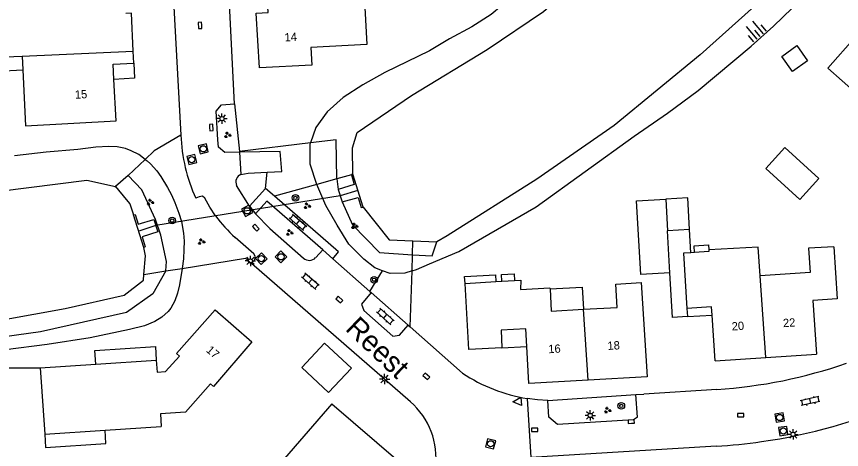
# Model space of a CAD drawing. Extents: x 131000 to 133013, y 393000 to 396501.
# Drawn here: x 131569 to 131668.2, y 395174.9 to 395227 of the extents above; entities that cross this region are included whole.
import ezdxf

# ---------------------------------------------------------------- set-up
doc = ezdxf.new("R2010")
doc.units = 0
for name, color, linetype in [('gg-afsc-erfafscheiding', 7, 'Continuous'), ('gg-afsc-hekwerk', 7, 'Continuous'), ('gg-anno-huisnummerreeks BGT', 7, 'Continuous'), ('gg-anno-openbare ruimte label', 7, 'Continuous'), ('gg-bbg-gedigitaliseerde bebouwing', 7, 'Continuous'), ('gg-bbg-gedigitaliseerde bijgebouw', 7, 'Continuous'), ('gg-bbg-hoofdgebouw', 7, 'Continuous'), ('gg-bbg-luifel en loopbrug', 7, 'Continuous'), ('gg-bbg-tussenscheiding', 7, 'Continuous'), ('gg-knt-BGT kruinlijn', 7, 'Continuous'), ('gg-knt-verharding', 7, 'Continuous'), ('gg-knt-verharding nz', 7, 'Continuous'), ('gg-kntw-beschoeiing', 7, 'Continuous'), ('gg-kwrk-duiker nz buis', 7, 'Continuous'), ('gg-kwrk-uitstroombak niveau min 01', 7, 'Continuous'), ('gt-grn-groengrens', 7, 'Continuous'), ('gt-grn-vlakafsluiter', 7, 'Continuous'), ('gt-grn-weggrens', 7, 'Continuous'), ('gt-symb-boom', 7, 'Continuous'), ('gt-symb-groenvak', 7, 'Continuous'), ('gt-symb-klinker verharding', 7, 'Continuous'), ('gt-symb-kolk', 7, 'Continuous'), ('gt-symb-lichtmast', 7, 'Continuous'), ('gt-symb-rioolschacht', 7, 'Continuous'), ('gt-symb-talud symbool', 7, 'Continuous'), ('gt-symb-waterafsluiter', 7, 'Continuous')]:
    doc.layers.add(name, color=color, linetype=linetype)

# ---------------------------------------------------------------- blocks, each defined once
blk = doc.blocks.new('gt0-TALUD_1')
at = {"layer": 'gt-symb-talud symbool'}
for p, q in [((-1, -1), (-1, 0)), ((-0.5, -2), (-0.5, 0)), ((0, -1), (0, 0)), ((0.5, -2), (0.5, 0)), ((1, -1), (1, 0))]:
    blk.add_line(p, q, dxfattribs=at)
blk = doc.blocks.new('gt0-KOLK')
at = {"layer": 'gt-symb-kolk'}
blk.add_lwpolyline([(0, 0), (0.375, 0), (0.375, 0.4), (-0.375, 0.4), (-0.375, 0), (0, 0)], dxfattribs=at)
blk = doc.blocks.new('gt0-GRVAK')
at = {"layer": 'gt-symb-groenvak'}
for p, q in [((-0.11, 0.189), (-0.228, 0.24)), ((-0.182, 0.153), (0.088, 0.153)), ((-0.091, 0.211), (-0.156, 0.322)), ((-0.047, 0.214), (-0.047, 0.393)), ((-0.004, 0.211), (0.061, 0.322)), ((0.015, 0.189), (0.133, 0.24)), ((0.262, -0.052), (0.197, 0.059)), ((0.305, -0.049), (0.305, 0.13)), ((0.349, -0.052), (0.414, 0.059)), ((-0.245, -0.228), (-0.363, -0.177)), ((-0.318, -0.264), (-0.047, -0.264)), ((-0.226, -0.206), (-0.291, -0.095)), ((-0.183, -0.203), (-0.183, -0.024)), ((-0.139, -0.206), (-0.074, -0.095)), ((-0.12, -0.228), (-0.002, -0.177)), ((0.243, -0.074), (0.125, -0.023)), ((0.17, -0.11), (0.441, -0.11)), ((0.368, -0.074), (0.486, -0.023))]:
    blk.add_line(p, q, dxfattribs=at)
blk = doc.blocks.new('gt0-BOOM')
at = {"layer": 'gt-symb-boom'}
for radius in [0.4, 0.2]:
    blk.add_circle((0, 0), radius, dxfattribs=at)
blk = doc.blocks.new('gt0-KL1')
at = {"layer": 'gt-symb-klinker verharding'}
for p, q in [((-1.15, 0.3), (1.15, 0.3)), ((-1, -0.3), (-1, 0.3)), ((-0.5, 0.3), (-0.5, 0.45)), ((0, -0.3), (0, 0.3)), ((0.5, 0.3), (0.5, 0.45)), ((1, -0.3), (1, 0.3)), ((-1.15, -0.3), (1.15, -0.3)), ((-0.5, -0.45), (-0.5, -0.3)), ((0.5, -0.45), (0.5, -0.3))]:
    blk.add_line(p, q, dxfattribs=at)
blk = doc.blocks.new('gt0-LMAST')
at = {"layer": 'gt-symb-lichtmast'}
for p, q in [((-0.182, 0.173), (-0.447, 0.438)), ((-0.005, 0.246), (-0.005, 0.621)), ((0.172, 0.173), (0.437, 0.438)), ((-0.255, -0.004), (-0.63, -0.004)), ((-0.182, -0.181), (-0.447, -0.446)), ((-0.005, -0.254), (-0.005, -0.629)), ((0.437, -0.446), (0.172, -0.181)), ((0.245, -0.004), (0.62, -0.004))]:
    blk.add_line(p, q, dxfattribs=at)
blk.add_circle((-0.005, -0.004), 0.25, dxfattribs=at)
blk = doc.blocks.new('gt0-RS')
at = {"layer": 'gt-symb-rioolschacht'}
blk.add_lwpolyline([(-0.5, -0.5), (0.5, -0.5), (0.5, 0.5), (-0.5, 0.5)], close=True, dxfattribs=at)
blk.add_circle((0, 0), 0.375, dxfattribs=at)
blk = doc.blocks.new('gt0-WAFSL')
at = {"layer": 'gt-symb-waterafsluiter'}
for p, q in [((-0.5, -0.333), (0, 0.667)), ((0, 0.667), (0.5, -0.333)), ((0.5, -0.333), (-0.5, -0.333))]:
    blk.add_line(p, q, dxfattribs=at)

msp = doc.modelspace()

# ---------------------------------------------------------------- linework, layer by layer
at = {"layer": 'gg-afsc-erfafscheiding'}
for p, q in [((131584.448, 395209.837), (131582.394, 395207.897)), ((131582.394, 395207.897), (131580.869, 395206.56)), ((131609.261, 395207.976), (131607.49, 395207.487)), ((131605.082, 395206.823), (131599.993, 395205.42)), ((131607.49, 395207.487), (131605.082, 395206.823)), ((131580.869, 395206.56), (131580.777, 395206.48)), ((131616.595, 395198.366), (131616.646, 395200.045)), ((131616.535, 395196.416), (131616.595, 395198.366)), ((131584.29, 395195.984), (131586.935, 395196.409)), ((131586.935, 395196.409), (131588.884, 395196.723)), ((131616.322, 395189.672), (131616.535, 395196.416))]:
    msp.add_line(p, q, dxfattribs=at)
for points in [[(131588.732, 395212.767), (131585.539, 395210.87), (131584.448, 395209.837)], [(131588.884, 395196.723), (131596.509, 395197.95), (131597.224, 395197.327)]]:
    msp.add_lwpolyline(points, dxfattribs=at)
at = {"layer": 'gg-afsc-hekwerk'}
msp.add_line((131557.332, 395184.763), (131571.825, 395184.762), dxfattribs=at)
at = {"layer": 'gg-bbg-gedigitaliseerde bebouwing'}
for p, q in [((131566.592, 395222.128), (131569.651, 395222.274)), ((131569.651, 395222.274), (131569.731, 395220.631)), ((131569.731, 395220.631), (131570.058, 395213.887)), ((131650.508, 395198.628), (131650.058, 395198.598)), ((131622.91, 395194.9), (131626.627, 395195.134)), ((131623.351, 395186.943), (131622.91, 395194.9)), ((131626.627, 395195.134), (131627.324, 395195.177)), ((131627.324, 395195.177), (131628.878, 395195.275)), ((131571.825, 395184.762), (131572.355, 395176.778)), ((131606.878, 395180.433), (131600.69, 395173.26)), ((131572.355, 395176.778), (131579.617, 395177.261)), ((131579.617, 395177.261), (131586.37, 395177.71))]:
    msp.add_line(p, q, dxfattribs=at)
for points in [[(131609.98, 395231.68), (131610.56, 395231.7), (131610.76, 395228.11), (131610.87, 395228.12), (131611.11, 395223.65), (131604.385, 395223.308), (131604.501, 395221.191)], [(131652.232, 395198.95), (131652.244, 395198.742), (131650.508, 395198.628)], [(131658.4, 395195.808), (131658.185, 395199.265), (131652.232, 395198.95)], [(131667.259, 395199.299), (131664.24, 395199.14), (131664.44, 395196.21), (131658.4, 395195.808)], [(131628.878, 395195.275), (131629.626, 395195.322), (131629.595, 395194.179), (131633.13, 395194.4), (131633.139, 395194.244)], [(131637.15, 395191.8), (131641.21, 395192.02), (131641.05, 395194.83), (131644.1, 395195.02), (131644.824, 395183.661)], [(131633.139, 395194.244), (131633.29, 395191.59), (131637.15, 395191.8)], [(131597.278, 395187.864), (131592.64, 395182.52), (131592.3, 395182.82), (131589.3, 395179.43), (131586.28, 395179.22), (131586.37, 395177.71)]]:
    msp.add_lwpolyline(points, dxfattribs=at)
at = {"layer": 'gg-bbg-gedigitaliseerde bijgebouw'}
for p, q in [((131647.058, 395205.057), (131647.264, 395201.257)), ((131649.906, 395201.4), (131647.264, 395201.257)), ((131650.058, 395198.598), (131649.906, 395201.4)), ((131649.609, 395191.891), (131649.669, 395190.925))]:
    msp.add_line(p, q, dxfattribs=at)
for points in [[(131659.092, 395208.724), (131661.39, 395211.257), (131665.486, 395207.541), (131663.189, 395205.008), (131659.092, 395208.724)], [(131647.54, 395196.18), (131644.04, 395195.99), (131643.55, 395204.86), (131647.058, 395205.057)], [(131649.669, 395190.925), (131647.86, 395190.812), (131647.54, 395196.18)], [(131609.245, 395184.701), (131606.002, 395187.727), (131603.267, 395184.795), (131606.509, 395181.769), (131609.245, 395184.701)]]:
    msp.add_lwpolyline(points, dxfattribs=at)
at = {"layer": 'gg-bbg-hoofdgebouw'}
for p, q in [((131583.058, 395221.418), (131582.991, 395222.866)), ((131652.982, 395185.598), (131652.625, 395191.11)), ((131627.354, 395187.182), (131623.351, 395186.943)), ((131652.982, 395185.598), (131659.105, 395185.998)), ((131659.105, 395185.998), (131665.18, 395186.395)), ((131571.825, 395184.762), (131578.513, 395185.206)), ((131578.513, 395185.206), (131585.775, 395185.689)), ((131644.824, 395183.661), (131637.736, 395183.268))]:
    msp.add_line(p, q, dxfattribs=at)
for points in [[(131604.501, 395221.191), (131598.178, 395220.846), (131597.81, 395227.44), (131599.217, 395227.504), (131599.026, 395231.056)], [(131582.991, 395222.866), (131582.78, 395227.444), (131582.099, 395227.41)], [(131580.675, 395219.469), (131580.581, 395221.279), (131583.058, 395221.418)], [(131570.058, 395213.887), (131580.933, 395214.474), (131580.675, 395219.469)], [(131667.259, 395199.299), (131667.683, 395193.05), (131664.744, 395192.862), (131665.18, 395186.395)], [(131652.625, 395191.11), (131652.562, 395192.084), (131649.609, 395191.891)], [(131585.775, 395185.689), (131585.894, 395184.234), (131586.886, 395184.297), (131588.554, 395186.171), (131588.207, 395186.485), (131592.843, 395191.736), (131597.278, 395187.864)], [(131630.327, 395187.342), (131630.206, 395189.459), (131627.24, 395189.299), (131627.354, 395187.182)], [(131637.736, 395183.268), (131630.583, 395182.871), (131630.327, 395187.342)], [(131606.878, 395180.433), (131614.855, 395173.545), (131612.734, 395171.137)]]:
    msp.add_lwpolyline(points, dxfattribs=at)
at = {"layer": 'gg-bbg-luifel en loopbrug'}
for p, q in [((131649.669, 395190.925), (131652.625, 395191.11)), ((131627.354, 395187.182), (131630.327, 395187.342))]:
    msp.add_line(p, q, dxfattribs=at)
for points in [[(131671.705, 395216.231), (131666.542, 395220.807), (131669.883, 395224.577), (131675.046, 395220)], [(131662.83, 395223.523), (131664.124, 395221.704), (131662.319, 395220.419), (131661.025, 395222.238), (131662.83, 395223.523)], [(131566.592, 395222.128), (131566.685, 395220.46), (131569.731, 395220.631)], [(131583.058, 395221.418), (131583.16, 395219.609), (131580.675, 395219.469)], [(131649.906, 395201.4), (131649.705, 395205.197), (131647.058, 395205.057)], [(131650.508, 395198.628), (131650.458, 395199.438), (131652.195, 395199.547), (131652.232, 395198.95)], [(131622.91, 395194.9), (131622.864, 395195.759), (131626.583, 395195.959), (131626.627, 395195.134)], [(131627.324, 395195.177), (131627.28, 395195.996), (131628.834, 395196.08), (131628.878, 395195.275)], [(131633.139, 395194.244), (131637.006, 395194.454), (131637.15, 395191.8)], [(131578.513, 395185.206), (131578.405, 395186.827), (131585.667, 395187.311), (131585.775, 395185.689)], [(131572.355, 395176.778), (131572.463, 395175.157), (131579.725, 395175.639), (131579.617, 395177.261)]]:
    msp.add_lwpolyline(points, dxfattribs=at)
at = {"layer": 'gg-bbg-tussenscheiding'}
for p, q in [((131569.651, 395222.274), (131582.991, 395222.866)), ((131647.54, 395196.18), (131647.264, 395201.257)), ((131659.105, 395185.998), (131658.4, 395195.808)), ((131637.736, 395183.268), (131637.15, 395191.8))]:
    msp.add_line(p, q, dxfattribs=at)
msp.add_lwpolyline([(131650.058, 395198.598), (131649.194, 395198.542), (131649.609, 395191.891)], dxfattribs=at)
at = {"layer": 'gg-knt-BGT kruinlijn'}
for points in [[(131669.051, 395269.861), (131666.563, 395268.853), (131663.936, 395267.261), (131661.368, 395265.342), (131656.216, 395260.202), (131653.832, 395257.369), (131651.25, 395254.409), (131644.301, 395246.755), (131640.323, 395241.729), (131638.136, 395239.089), (131633.119, 395234.273), (131630.74, 395231.766), (131628.556, 395229.386), (131626.05, 395227.272), (131623.748, 395225.806), (131621.057, 395224.346), (131618.627, 395222.881), (131613.249, 395220.285), (131610.624, 395218.823), (131608.259, 395217.293), (131606.346, 395215.561), (131604.952, 395213.691), (131604.337, 395211.818)], [(131616.535, 395196.416), (131617.092, 395196.585), (131618.652, 395197.286), (131622.187, 395198.762), (131631.461, 395204.137), (131643.242, 395212.636), (131647.252, 395215.382), (131650.938, 395218.132), (131657.328, 395223.45), (131660.033, 395225.888), (131665.582, 395231.282), (131668.354, 395233.914)], [(131605.082, 395206.823), (131604.303, 395209.27), (131604.27, 395211.616), (131604.337, 395211.818)], [(131584.448, 395209.837), (131583.658, 395210.427), (131582.763, 395210.887), (131582.056, 395211.135), (131581.075, 395211.331), (131580.072, 395211.394), (131578.507, 395211.307), (131576.357, 395211.042), (131572.546, 395210.718), (131568.722, 395210.263)], [(131584.448, 395209.837), (131584.681, 395209.662), (131585.069, 395209.312), (131585.832, 395208.444), (131586.339, 395207.763), (131587.137, 395206.457), (131587.593, 395205.565), (131588.004, 395204.649), (131588.503, 395203.356), (131588.798, 395202.36), (131589.054, 395200.978), (131589.118, 395199.979), (131589.105, 395198.975), (131589.031, 395197.887), (131588.884, 395196.723)], [(131612.987, 395196.446), (131612.081, 395196.784), (131610.726, 395197.845), (131608.927, 395199.629), (131607.527, 395201.929), (131606.188, 395204.294), (131605.082, 395206.823)], [(131588.884, 395196.723), (131588.566, 395194.75), (131588.329, 395193.76), (131587.994, 395192.81), (131587.51, 395191.942), (131587.194, 395191.547), (131586.45, 395190.867), (131585.592, 395190.326), (131584.344, 395189.811), (131582.554, 395189.352), (131577.81, 395188.375), (131572.652, 395187.553), (131567.635, 395186.912), (131556.432, 395184.923)], [(131616.535, 395196.416), (131615.653, 395196.149), (131613.894, 395196.108), (131612.987, 395196.446)]]:
    msp.add_lwpolyline(points, dxfattribs=at)
at = {"layer": 'gg-knt-verharding'}
for p, q in [((131595.18, 395216.535), (131594.218, 395235.748)), ((131596.981, 395204.208), (131595.442, 395206.71)), ((131598.928, 395206.345), (131596.981, 395204.208)), ((131599.993, 395205.42), (131598.928, 395206.345)), ((131604.947, 395198.02), (131605.8, 395198.944)), ((131607.01, 395197.878), (131611.468, 395193.95)), ((131616.335, 395180.677), (131597.224, 395197.327)), ((131611.468, 395193.95), (131611.617, 395193.818)), ((131611.617, 395193.818), (131616.093, 395189.873)), ((131616.093, 395189.873), (131616.322, 395189.672)), ((131622.618, 395184.123), (131616.322, 395189.672)), ((131653.209, 395182.158), (131644.428, 395181.591)), ((131643.475, 395181.529), (131644.428, 395181.591)), ((131643.665, 395178.826), (131643.475, 395181.529)), ((131652.464, 395175.279), (131630.847, 395173.949)), ((131653.103, 395175.318), (131652.464, 395175.279))]:
    msp.add_line(p, q, dxfattribs=at)
for points in [[(131587.47, 395239.966), (131587.451, 395236.299), (131588.732, 395212.767)], [(131595.775, 395210.702), (131594.032, 395210.676), (131593.27, 395211.324), (131593.189, 395212.178), (131592.991, 395215.621), (131593.627, 395216.402), (131595.18, 395216.535)], [(131599.101, 395208.289), (131600.895, 395208.372), (131600.678, 395210.776), (131595.775, 395210.702)], [(131595.96, 395208.03), (131596.836, 395208.185), (131599.101, 395208.289)], [(131592.911, 395203.046), (131592.225, 395204.086), (131591.626, 395205.178), (131591.316, 395205.393), (131590.941, 395205.346), (131590.534, 395205.165)], [(131605.8, 395198.944), (131599.071, 395204.821), (131597.725, 395203.271)], [(131607.01, 395197.878), (131607.699, 395198.73), (131599.993, 395205.42)], [(131597.725, 395203.271), (131599.432, 395201.531), (131603.478, 395197.946)], [(131597.224, 395197.327), (131597.609, 395197.723), (131597.702, 395198.113), (131597.515, 395198.467), (131595.282, 395200.436)], [(131632.858, 395180.844), (131631.618, 395180.917), (131630.386, 395181.07)], [(131643.665, 395178.826), (131643.182, 395178.506), (131634.028, 395177.918), (131633.002, 395178.823), (131632.858, 395180.844)]]:
    msp.add_lwpolyline(points, dxfattribs=at)
for centre, radius, start, end in [((131608.818, 395213.514), 20.1, 182.129, 204.54185), ((131596.292, 395207.138), 0.951, 110.3958, 206.75171), ((131605.464, 395212.068), 15.459, 215.70417, 228.80167), ((131604.175, 395198.732), 1.05, 228.44694, 317.32066), ((131649.405, 395241.013), 58.978, 273.69809, 289.21255), ((131633.387, 395200.114), 19.279, 236.04247, 261.04563), ((131610.404, 395173.869), 9.03, 352.83913, 48.93944), ((131649.041, 395242.086), 66.892, 278.20387, 293.25943), ((131649.051, 395241.996), 66.801, 273.47762, 278.2063)]:
    msp.add_arc(centre, radius, start, end, dxfattribs=at)
at = {"layer": 'gg-knt-verharding nz'}
msp.add_line((131595.775, 395210.702), (131595.96, 395208.03), dxfattribs=at)
msp.add_lwpolyline([(131611.617, 395193.818), (131610.448, 395192.432), (131610.728, 395191.659), (131614.221, 395188.57), (131615.047, 395188.672), (131616.093, 395189.873)], dxfattribs=at)
at = {"layer": 'gg-kntw-beschoeiing'}
for p, q in [((131580.869, 395206.56), (131582.158, 395205.026)), ((131616.646, 395200.045), (131619.526, 395199.922))]:
    msp.add_line(p, q, dxfattribs=at)
for points in [[(131616.464, 395217.534), (131625.583, 395223.051), (131632.357, 395227.647), (131639.939, 395234.251), (131647.343, 395241.965), (131654.18, 395251.316), (131656.902, 395254.795), (131658.489, 395256.466), (131662.976, 395260.572), (131667.381, 395263.442), (131670.132, 395264.577), (131674.613, 395263.537), (131677.968, 395261.21), (131679.803, 395257.21), (131680.026, 395254.471), (131678.074, 395250.004), (131674.367, 395245.691), (131664.709, 395235.208), (131660.412, 395230.708), (131651.178, 395222.433), (131640.834, 395213.913), (131631.556, 395207.464), (131620.778, 395200.644), (131619.526, 395199.922)], [(131609.405, 395208.054), (131609.385, 395211.23), (131609.957, 395213.069), (131616.464, 395217.534)], [(131556.115, 395204.639), (131577.426, 395207.355), (131580.869, 395206.56)], [(131582.158, 395205.026), (131582.614, 395204.479), (131583.043, 395203.166)], [(131610.645, 395204.106), (131613.785, 395200.167), (131616.646, 395200.045)], [(131584.29, 395195.984), (131584.468, 395198.217), (131584.276, 395199.251)], [(131563.03, 395189.787), (131574.812, 395191.879), (131581.922, 395193.482), (131584.238, 395195.324), (131584.29, 395195.984)]]:
    msp.add_lwpolyline(points, dxfattribs=at)
at = {"layer": 'gg-kwrk-duiker nz buis'}
msp.add_lwpolyline([(131610.025, 395206.08), (131607.907, 395205.463), (131585.732, 395201.865), (131583.66, 395201.209)], dxfattribs=at)
at = {"layer": 'gg-kwrk-uitstroombak niveau min 01'}
for p, q in [((131610.645, 395204.106), (131609.405, 395208.054)), ((131607.667, 395206.212), (131608.146, 395204.714)), ((131584.276, 395199.251), (131583.043, 395203.166))]:
    msp.add_line(p, q, dxfattribs=at)
for points in [[(131609.261, 395207.976), (131609.579, 395206.798), (131607.667, 395206.212)], [(131609.405, 395208.054), (131609.247, 395208.028), (131609.261, 395207.976)], [(131608.146, 395204.714), (131610.073, 395205.24), (131610.43, 395204.048), (131610.645, 395204.106)], [(131583.043, 395203.166), (131583.218, 395203.226), (131583.587, 395202.03), (131585.493, 395202.613), (131585.971, 395201.116), (131584.09, 395200.506), (131584.434, 395199.312), (131584.276, 395199.251)]]:
    msp.add_lwpolyline(points, dxfattribs=at)
at = {"layer": 'gt-grn-groengrens'}
for p, q in [((131604.337, 395211.818), (131595.767, 395210.778)), ((131598.928, 395206.345), (131599.101, 395208.289)), ((131607.49, 395207.487), (131607.667, 395206.212)), ((131611.468, 395193.95), (131612.987, 395196.446))]:
    msp.add_line(p, q, dxfattribs=at)
for points in [[(131607.49, 395207.487), (131607.399, 395212.19), (131604.337, 395211.818)], [(131586.935, 395196.409), (131586.986, 395197.567), (131586.327, 395200.731), (131585.7, 395202.61), (131584.052, 395206.17), (131582.394, 395207.897)], [(131608.146, 395204.714), (131609.369, 395201.948), (131612.628, 395198.615), (131616.595, 395198.366)], [(131616.595, 395198.366), (131618.972, 395198.216), (131619.526, 395199.922)], [(131586.935, 395196.409), (131585.376, 395193.677), (131582.208, 395191.411), (131571.849, 395189.099), (131556.533, 395186.968)]]:
    msp.add_lwpolyline(points, dxfattribs=at)
at = {"layer": 'gt-grn-vlakafsluiter'}
for p, q in [((131595.18, 395216.535), (131595.767, 395210.778)), ((131595.767, 395210.778), (131595.775, 395210.702)), ((131596.981, 395204.208), (131597.725, 395203.271)), ((131607.01, 395197.878), (131605.8, 395198.944)), ((131632.858, 395180.844), (131643.475, 395181.529))]:
    msp.add_line(p, q, dxfattribs=at)
at = {"layer": 'gt-grn-weggrens'}
msp.add_line((131630.386, 395181.07), (131630.847, 395173.949), dxfattribs=at)

# ---------------------------------------------------------------- block references
at = {"layer": 'gt-symb-boom'}
for p in [(131602.516, 395205.209), (131587.686, 395202.474), (131611.975, 395195.348), (131641.711, 395180.174)]:
    msp.add_blockref('gt0-BOOM', p, dxfattribs=at)
at = {"layer": 'gt-symb-groenvak'}
for p in [(131594.345, 395212.773), (131585.054, 395204.68), (131603.907, 395204.241), (131609.607, 395201.829), (131601.793, 395201.031), (131591.192, 395199.928), (131640.048, 395179.661)]:
    msp.add_blockref('gt0-GRVAK', p, dxfattribs=at)
at = {"layer": 'gt-symb-klinker verharding'}
for p, rotation in [((131602.831, 395202.282), -41.14819511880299), ((131604.298, 395195.176), 139.0567378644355), ((131613.323, 395190.935), -41.59548170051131), ((131664.419, 395180.75), -167.70114482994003)]:
    msp.add_blockref('gt0-KL1', p, dxfattribs=dict(at, rotation=rotation))
at = {"layer": 'gt-symb-kolk'}
for p, rotation in [((131591.249, 395225.974), 92.86526572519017), ((131592.182, 395213.665), -86.73114704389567), ((131597.602, 395201.481), -45.8913758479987), ((131607.657, 395192.823), -41.390802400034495), ((131618.115, 395183.584), -41.390802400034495), ((131642.916, 395178.085), 3.4976952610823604)]:
    msp.add_blockref('gt0-KOLK', p, dxfattribs=dict(at, rotation=rotation))
for p in [(131656.063, 395178.845), (131631.286, 395177.105)]:
    msp.add_blockref('gt0-KOLK', p, dxfattribs=at)
at = {"layer": 'gt-symb-lichtmast'}
for p in [(131593.682, 395214.749), (131597.103, 395197.616), (131613.25, 395183.415), (131637.973, 395179.031), (131662.368, 395176.756)]:
    msp.add_blockref('gt0-LMAST', p, dxfattribs=at)
at = {"layer": 'gt-symb-rioolschacht'}
for p, rotation in [((131591.432, 395211.104), 13.007504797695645), ((131590.044, 395209.816), 104.42553178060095), ((131596.711, 395203.65), -61.462662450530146), ((131598.415, 395197.887), 134.1896469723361), ((131600.764, 395198.114), 134.18964697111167), ((131660.756, 395178.778), -171.3191494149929), ((131661.188, 395177.144), -172.356130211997), ((131625.987, 395175.615), -104.82810852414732)]:
    msp.add_blockref('gt0-RS', p, dxfattribs=dict(at, rotation=rotation))
at = {"layer": 'gt-symb-talud symbool', "xscale": 0.9998409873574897, "yscale": 0.9998409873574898, "rotation": -140.27513746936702}
msp.add_blockref('gt0-TALUD_1', (131658.377, 395224.609), dxfattribs=at)
at = {"layer": 'gt-symb-waterafsluiter', "rotation": 93.26885295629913}
msp.add_blockref('gt0-WAFSL', (131629.325, 395180.696), dxfattribs=at)

# ---------------------------------------------------------------- texts
at = {"layer": 'gg-anno-huisnummerreeks BGT'}
for s, rotation, p in [('14', 3.2, (131601.229, 395224.024)), ('15', 3, (131576.012, 395217.13)), ('20', 3.7, (131655.022, 395189.239)), ('22', 3.7, (131661.19, 395189.642)), ('18', 3.2, (131640.075, 395186.903)), ('17', 318.9, (131591.697, 395186.763)), ('16', 3.2, (131632.954, 395186.508))]:
    msp.add_text(s, height=1, rotation=rotation, dxfattribs=at).set_placement(p)
at = {"layer": 'gg-anno-openbare ruimte label'}
msp.add_text('Reest', height=2.5, rotation=316.4, dxfattribs=at).set_placement((131608.398, 395189.336))

doc.saveas('drawing.dxf')
